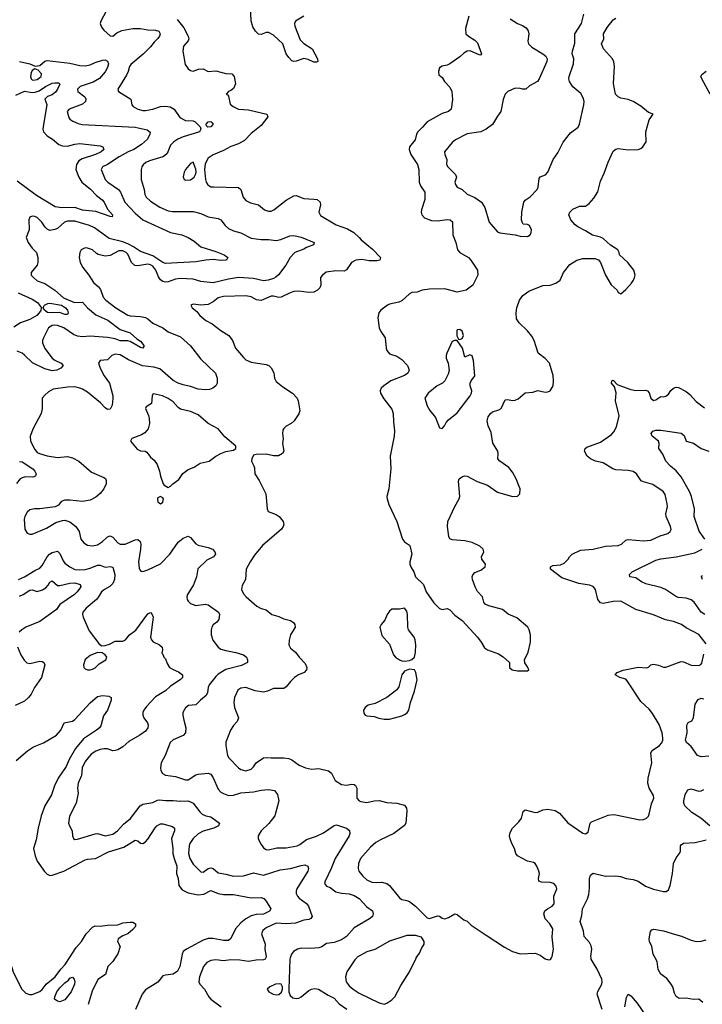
# Model space of a CAD drawing. Header units: inches. Extents: x 2001573 to 2220545, y 644482 to 846830.
# Tile 414 of 656: x 2102111 to 2107539, y 759630 to 767461. Entities that reach past the tile are written whole.
import ezdxf

# ---------------------------------------------------------------- set-up
doc = ezdxf.new("R2010")
doc.units = ezdxf.units.IN
doc.header["$MEASUREMENT"] = 0
doc.layers.add('C1705', color=7, linetype='Continuous')
doc.layers.add('C1706', color=7, linetype='Continuous')

msp = doc.modelspace()

# ---------------------------------------------------------------- linework, layer by layer
at = {"layer": 'C1705', "color": 5}
for points, elevation in [([(2102005.3, 760000), (2102009.5, 759990), (2102044.3, 759930), (2102062, 759882), (2102126.4, 759750), (2102159.9, 759719.9), (2102188.3, 759708.3), (2102210, 759707.8), (2102270, 759731.8), (2102290, 759748.8), (2102320.3, 759790), (2102393.1, 759850), (2102438, 759910), (2102472.5, 759947.5), (2102506, 760000)], 280), ([(2102869.6, 760000), (2102850, 759969.7), (2102810.2, 759929.8), (2102792, 759868), (2102732.9, 759827.1), (2102685.6, 759734.4), (2102655, 759630)], 280), ([(2103396.2, 760000), (2103384.2, 759930), (2103365.3, 759894.7), (2103330, 759870.9), (2103270, 759863.1), (2103250, 759855.6), (2103210, 759806), (2103110, 759745.3), (2103083.5, 759710), (2103032.1, 759590)], 320), ([(2104067.2, 760000), (2104063, 759990), (2104050, 759983.9), (2103990, 759981.2), (2103930, 759971.5), (2103862.1, 759982.1), (2103790, 759983.2), (2103730, 759974.9), (2103670, 759985.3), (2103630, 759979.8), (2103597.5, 759962.5), (2103572.8, 759930), (2103541.6, 759850), (2103533.8, 759810), (2103541.7, 759790), (2103579.6, 759750), (2103614, 759690), (2103630, 759670.3), (2103712.9, 759610)], 340), ([(2104262.6, 760000), (2104259.5, 759990), (2104250.2, 759750), (2104250.2, 759730), (2104261.4, 759701.4), (2104282.9, 759682.9), (2104310, 759677.1), (2104330, 759679.4), (2104349.7, 759690), (2104410, 759740.7), (2104430, 759751.1), (2104455.6, 759755.6), (2104487.3, 759750), (2104563.1, 759703.1), (2104610, 759679.6), (2104650, 759635.4), (2104710.7, 759590.7)], 360), ([(2104790.8, 760000), (2104775.6, 759984.4), (2104713.1, 759890), (2104702.4, 759850), (2104707.9, 759810), (2104730, 759778.4), (2104762.4, 759750), (2104810, 759718.6), (2104970, 759642), (2105010, 759630.8), (2105030, 759639.1), (2105070, 759665.7), (2105094, 759690), (2105141, 759779), (2105211.3, 759890), (2105262.4, 759997.6), (2105264, 760000)], 380), ([(2106278, 760000), (2106290, 759991), (2106314.6, 759985.4), (2106332.9, 759987.1), (2106339.2, 760000)], 380), ([(2106742, 759590), (2106703.2, 759710), (2106706.9, 759733.1), (2106739.7, 759790), (2106742.2, 759810), (2106738.5, 759830), (2106703.1, 759910), (2106655.4, 759990), (2106653.8, 760000)], 360), ([(2107544.1, 759644.1), (2107511.7, 759671.7), (2107470, 759667.8), (2107410, 759679.6), (2107356, 759676), (2107332, 759692), (2107318, 759718), (2107303.6, 759770), (2107291.1, 759791.1), (2107256.3, 759836.3), (2107209.8, 759869.8), (2107187, 759907), (2107179.7, 759970), (2107164, 760000)], 340), ([(2106921.6, 759610), (2106935.1, 759684.9), (2106949.4, 759710.6), (2106970, 759698.8), (2106990, 759677.3), (2107020.6, 759640.6), (2107085.5, 759545.5)], 340)]:
    msp.add_lwpolyline(points, dxfattribs=dict(at, elevation=elevation))
for points, elevation in [([(2102430, 759651.4), (2102410, 759654.8), (2102387.1, 759670), (2102389.9, 759690), (2102405.8, 759730), (2102430, 759762), (2102470, 759800.7), (2102498.6, 759821.4), (2102510, 759837.1), (2102530, 759846.8), (2102544, 759830), (2102550, 759812), (2102546, 759790), (2102518.6, 759730), (2102470, 759664.7)], 260), ([(2104173.6, 759793.6), (2104146, 759790), (2104098.8, 759770), (2104078.8, 759750), (2104090.8, 759730), (2104126.8, 759710), (2104150, 759704.9), (2104170, 759708.4), (2104192.8, 759727.2), (2104199.5, 759750), (2104199.5, 759770), (2104189.5, 759789.5)], 360)]:
    msp.add_lwpolyline(points, close=True, dxfattribs=dict(at, elevation=elevation))
at = {"layer": 'C1706', "color": 5}
for points, elevation in [([(2102797.7, 767530), (2102754.5, 767450), (2102751.1, 767430), (2102761.2, 767401.2), (2102778.8, 767378.8), (2102830, 767332.6), (2102850, 767331.3), (2102882.5, 767357.4), (2102923.5, 767376.5), (2103010, 767392.5), (2103070, 767390.1), (2103130, 767380.1), (2103190, 767379.2), (2103216.5, 767370), (2103227.3, 767350), (2103221.5, 767330), (2103210, 767312.4), (2103178.6, 767281.4), (2103150, 767244.5), (2103092, 767188), (2102994.1, 767105.9), (2102983.9, 767090), (2102973, 767050), (2102959.1, 767020.9), (2102890.3, 766910), (2102897, 766890), (2102993, 766830), (2103003.4, 766783.4), (2103014, 766770), (2103050, 766750.4), (2103090, 766740.2), (2103110, 766740.2), (2103170, 766749.4), (2103230, 766770.7), (2103270, 766772.5), (2103307, 766767), (2103338.8, 766750), (2103383, 766683), (2103430, 766660.6), (2103490, 766656.1), (2103506.4, 766650), (2103546, 766610), (2103550.6, 766590.6), (2103540.5, 766570), (2103533.7, 766566.3), (2103409.8, 766529.8), (2103366.9, 766510), (2103336.9, 766490), (2103310, 766462.6), (2103282.8, 766397.2), (2103262.7, 766377.3), (2103250, 766369.8), (2103141.6, 766338.4), (2103114.8, 766325.2), (2103093.4, 766306.6), (2103082, 766290), (2103076.9, 766270), (2103077.1, 766190), (2103100.9, 766110), (2103105.5, 766070), (2103116, 766050), (2103150, 766019), (2103223.7, 765970), (2103290, 765941.1), (2103324.7, 765935.3), (2103490, 765935.5), (2103550, 765920.2), (2103610, 765892.9), (2103690, 765879.5), (2103710, 765868.5), (2103744.7, 765824.7), (2103770, 765801.2), (2103810, 765781.5), (2103870, 765765.8), (2103950, 765722.7), (2104030, 765712.7), (2104090, 765714.4), (2104150, 765704.4), (2104187.9, 765712.1), (2104258.8, 765741.2), (2104290, 765744.8), (2104350, 765732.9), (2104451.7, 765690), (2104446.4, 765670), (2104391.4, 765648.6), (2104370, 765635.5), (2104299.5, 765610), (2104262, 765570), (2104228.2, 765510), (2104168.5, 765431.5), (2104147.7, 765412.3), (2104130, 765404.1), (2104087.7, 765390), (2104050, 765383.7), (2103970, 765403.5), (2103849.7, 765410.3), (2103770, 765398.3), (2103650, 765368.8), (2103550, 765379.9), (2103490, 765397), (2103390, 765402.8), (2103350, 765398.9), (2103290, 765376.1), (2103270, 765372.7), (2103250, 765378.5), (2103230, 765393.4), (2103215.4, 765415.4), (2103194, 765470), (2103170, 765500.6), (2103150, 765512.7), (2103130, 765516.4), (2103050, 765502.4), (2103026.3, 765506.3), (2103000.8, 765530), (2102970, 765595.9), (2102957.5, 765610), (2102930, 765623.6), (2102898.2, 765621.8), (2102830, 765586.8), (2102790, 765580.6), (2102734.1, 765594.1), (2102720.8, 765600.8), (2102689.4, 765630), (2102650, 765644.7), (2102630, 765645.6), (2102599.1, 765630), (2102588.5, 765610), (2102583.7, 765570), (2102590.4, 765530), (2102612.7, 765490), (2102659.3, 765430), (2102698.4, 765370), (2102737, 765337), (2102754.3, 765314.3), (2102775.3, 765255.3), (2102794.9, 765230), (2102875.6, 765170), (2102970, 765112.6), (2102990, 765106.1), (2103070, 765100.8), (2103110, 765093.5), (2103130, 765083.5), (2103170, 765047.7), (2103248.9, 765010), (2103290, 764977.8), (2103390, 764938.9), (2103468.4, 764868.4), (2103550, 764760.4), (2103667.7, 764650), (2103680.7, 764610), (2103680.7, 764570), (2103670.7, 764550), (2103646.8, 764530), (2103619.4, 764520.6), (2103590, 764517.6), (2103530, 764523.4), (2103470, 764544.5), (2103410, 764556.1), (2103372, 764570), (2103330, 764592.8), (2103224, 764684), (2103177.5, 764697.5), (2103088.3, 764708.3), (2102975.1, 764755.1), (2102910, 764795), (2102870, 764800.4), (2102842, 764790), (2102810, 764756.2), (2102750.4, 764749.6), (2102737.1, 764730), (2102750.3, 764690), (2102783.2, 764630), (2102825.3, 764570), (2102850.2, 764470), (2102851.5, 764448.5), (2102845.1, 764394.9), (2102830, 764364.5), (2102810, 764360.5), (2102790, 764374.3), (2102753.9, 764413.9), (2102650, 764498.7), (2102610, 764523.5), (2102588.7, 764531.3), (2102550, 764541), (2102490, 764538.3), (2102378, 764522), (2102338.6, 764501.4), (2102310, 764476.2), (2102288.9, 764450), (2102290.2, 764370), (2102280.7, 764330), (2102218, 764210), (2102194.4, 764150), (2102195.3, 764110), (2102230, 764042.4), (2102250, 764019.5), (2102267.7, 764010), (2102330, 763992.4), (2102410, 763979), (2102490, 763987.9), (2102530, 763978), (2102581.1, 763950), (2102681.8, 763861.8), (2102780.7, 763820.7), (2102791.6, 763811.6), (2102797.4, 763797.4), (2102798, 763770), (2102780.3, 763730), (2102750, 763693.6), (2102716.9, 763663.1), (2102670, 763641), (2102610, 763629.7), (2102510, 763640.7), (2102470, 763639.5), (2102441, 763630), (2102419.1, 763600.9), (2102393.3, 763586.7), (2102270, 763570.8), (2102228.5, 763571.5), (2102190, 763562.2), (2102170, 763545.6), (2102151.4, 763510), (2102147.4, 763490), (2102151.8, 763410), (2102170, 763378.4), (2102190, 763370.4), (2102210, 763370.4), (2102322.5, 763417.5), (2102398.9, 763461.1), (2102450, 763479.5), (2102470, 763480.4), (2102510, 763466.4), (2102556.3, 763430), (2102583, 763390), (2102597.1, 763330), (2102621.6, 763301.6), (2102650, 763282.6), (2102690, 763276.1), (2102730, 763285.6), (2102770, 763311.4), (2102810, 763347.9), (2102830, 763355.3), (2102850, 763344.6), (2102890, 763300.3), (2102910.2, 763290.2), (2102950, 763291.2), (2103030, 763325.8), (2103050, 763326), (2103068.7, 763310), (2103074, 763290), (2103072, 763250), (2103054.6, 763150), (2103060.3, 763100.3), (2103064.9, 763084.9), (2103074, 763074), (2103090, 763073), (2103130, 763085.8), (2103230, 763133.7), (2103305.6, 763210), (2103370, 763306.3), (2103410, 763336.9), (2103450, 763353.8), (2103470, 763342.8), (2103510, 763291.8), (2103530, 763282.3), (2103610, 763264.4), (2103643, 763250), (2103663, 763230), (2103667.3, 763210), (2103650.8, 763190), (2103597.7, 763162.3), (2103526.7, 763093.3), (2103517.1, 763030), (2103492.5, 762967.5), (2103444.6, 762890), (2103440.3, 762870), (2103443.1, 762850), (2103450, 762837.3), (2103470, 762819.1), (2103510, 762801.6), (2103588.2, 762811.8), (2103610, 762806.3), (2103690.6, 762750), (2103700.7, 762730), (2103694.8, 762690), (2103677.3, 762670), (2103650, 762649.6), (2103637.8, 762630), (2103632.6, 762610), (2103632.8, 762570), (2103647.4, 762527.4), (2103688, 762470), (2103710, 762455.8), (2103750, 762443.6), (2103829.1, 762429.1), (2103890.8, 762410), (2103913.4, 762390), (2103922, 762370), (2103922.8, 762350), (2103875.2, 762324.8), (2103750, 762294.5), (2103690, 762256.2), (2103670, 762238.8), (2103616.3, 762170), (2103609.3, 762150), (2103604.7, 762110), (2103593.2, 762086.8), (2103547.6, 762050), (2103510, 762011.5), (2103454.2, 762005.8), (2103430, 761989.3), (2103408.8, 761951.2), (2103408.4, 761930), (2103414.6, 761890), (2103432.6, 761830), (2103430.3, 761790), (2103411.6, 761768.4), (2103330, 761732.8), (2103308.4, 761711.6), (2103267.6, 761610), (2103236, 761550), (2103230.3, 761510), (2103232, 761490), (2103246.8, 761466.8), (2103270, 761451.8), (2103350, 761441.8), (2103430, 761416.1), (2103450, 761416.5), (2103510, 761454.4), (2103530, 761460.7), (2103610, 761468.7), (2103630, 761459.5), (2103650, 761430.3), (2103690, 761341.7), (2103710, 761318), (2103730, 761305.7), (2103770, 761291.4), (2103810, 761294.3), (2103870, 761311.4), (2103970, 761321), (2104030, 761334.2), (2104090, 761337.8), (2104135.5, 761330), (2104159.4, 761299.4), (2104170.3, 761250), (2104138.7, 761130), (2104092.9, 761067.1), (2104030.3, 761010), (2104006.7, 760970), (2104006.4, 760950), (2104025.3, 760910), (2104050, 760875.3), (2104070, 760860.8), (2104090, 760858.8), (2104155.3, 760875.3), (2104230, 760874.6), (2104318, 760890), (2104339, 760901), (2104390, 760941.8), (2104471.7, 760968.3), (2104526.3, 760993.7), (2104610, 761052.4), (2104630, 761058), (2104710, 761031.2), (2104732.3, 761012.3), (2104736.6, 760990), (2104730.1, 760970), (2104620.4, 760790), (2104588.3, 760711.7), (2104538.7, 760610), (2104534.9, 760590), (2104550, 760570.6), (2104578.6, 760558.6), (2104624.9, 760524.9), (2104670, 760513.7), (2104730, 760508.7), (2104770, 760495.1), (2104810, 760473), (2104870, 760406.4), (2104914.9, 760374.9), (2104920.4, 760350), (2104916.4, 760330), (2104893.4, 760310), (2104770, 760238.7), (2104710.2, 760170), (2104670, 760142), (2104610, 760121.5), (2104550, 760113.3), (2104512.6, 760087.4), (2104490, 760079.8), (2104424.9, 760075.1), (2104350, 760077.3), (2104320.4, 760070), (2104288.4, 760050), (2104271.3, 760028.7), (2104262.6, 760000)], 360), ([(2104370, 767489.7), (2104304.4, 767450), (2104296.2, 767430), (2104299.3, 767410), (2104341.5, 767301.5), (2104370.7, 767270.7), (2104436, 767230), (2104479.5, 767150), (2104482, 767130), (2104470, 767123), (2104450, 767123.5), (2104404.1, 767144.1), (2104370, 767152), (2104310, 767131.1), (2104290, 767129.8), (2104275.2, 767135.2), (2104250, 767159.5), (2104230.7, 767190.7), (2104203.5, 767270), (2104130, 767339.3), (2104090, 767360.4), (2104070, 767358.7), (2104030, 767344.8), (2104010, 767347.3), (2103984.7, 767370), (2103964, 767404), (2103950, 767453.2), (2103945, 767565)], 380), ([(2103364, 767464), (2103417, 767397), (2103450.2, 767330), (2103455.3, 767310), (2103450, 767293.2), (2103414, 767250), (2103408.1, 767210), (2103425.7, 767105.7), (2103450, 767070.7), (2103470, 767058), (2103490, 767052.7), (2103531.5, 767068.5), (2103570, 767070.2), (2103610, 767050.3), (2103670, 767054.5), (2103750, 767033.7), (2103798, 767030), (2103814.8, 767010), (2103826.8, 766950), (2103810, 766914), (2103790, 766897.2), (2103770.8, 766889.2), (2103752, 766870), (2103763.5, 766863.5), (2103770, 766852), (2103785.5, 766790), (2103808, 766770), (2103850.9, 766750.9), (2103930, 766743.6), (2104075.5, 766710), (2104083.1, 766690), (2104030, 766620.5), (2103950, 766555.1), (2103899.1, 766500.9), (2103850, 766474.8), (2103790, 766452.5), (2103730, 766420.9), (2103650, 766386.9), (2103610, 766359.7), (2103586.2, 766313.8), (2103579.6, 766270), (2103588.1, 766190), (2103593.8, 766170), (2103607.6, 766147.6), (2103630, 766133.2), (2103651, 766131), (2103850, 766127.2), (2103870.2, 766110.2), (2103888.8, 766050), (2103910, 766023.7), (2103945.5, 766005.5), (2104010, 765989), (2104058, 765950), (2104090, 765939.4), (2104110, 765939.8), (2104132.1, 765947.9), (2104230, 766026.4), (2104290, 766060.3), (2104310, 766064.2), (2104370, 766038.8), (2104450, 766035.2), (2104474.8, 766030), (2104500.4, 766010), (2104502.6, 765990), (2104490.3, 765930), (2104503.6, 765903.6), (2104627.3, 765830), (2104718, 765798), (2104768.5, 765770), (2104810.7, 765730), (2104824.9, 765710), (2104916.2, 765636.2), (2104980.4, 765570), (2104975.5, 765550), (2104950, 765542.3), (2104890, 765542.7), (2104830, 765555), (2104784, 765550), (2104748.5, 765530), (2104710, 765471.8), (2104690, 765461.6), (2104623.3, 765463.3), (2104547.9, 765452.1), (2104519.1, 765430), (2104503.8, 765410), (2104504.9, 765350), (2104498.4, 765330), (2104479.1, 765310), (2104450, 765294.3), (2104410, 765292.8), (2104330, 765301.4), (2104290, 765298.3), (2104261.3, 765290), (2104190, 765254.2), (2104170, 765251.6), (2104130, 765262), (2104110, 765262.5), (2104030, 765228.9), (2103993.9, 765233.9), (2103950, 765256.1), (2103910, 765266.4), (2103730, 765260.3), (2103690, 765249.7), (2103650, 765218.3), (2103610, 765197.4), (2103551.6, 765191.6), (2103490, 765199.3), (2103471.3, 765190), (2103481, 765170), (2103519.9, 765139.9), (2103544, 765110), (2103590.7, 765070), (2103641.6, 765041.6), (2103710, 764990.4), (2103774.4, 764950), (2103802, 764910), (2103827, 764850), (2103890, 764773.7), (2103910, 764756), (2103950, 764736.5), (2104070, 764719.7), (2104090.8, 764710.8), (2104110, 764692.9), (2104131.6, 764651.6), (2104137.6, 764610), (2104150, 764584.2), (2104202.3, 764542.3), (2104279.3, 764490), (2104317.3, 764450), (2104324.9, 764430), (2104339.3, 764350), (2104330, 764326), (2104292.7, 764270), (2104270, 764249.6), (2104230, 764229.4), (2104210.6, 764210), (2104204.2, 764195.8), (2104201.3, 764170), (2104205.5, 764130), (2104201.3, 764090), (2104210.7, 764030), (2104201, 764010), (2104167.7, 763992.3), (2104130, 763993.6), (2104070, 764004.7), (2103990, 764004), (2103970, 763999), (2103956, 763970), (2103954.8, 763950), (2103973.7, 763913.7), (2103977.2, 763897.2), (2103979.6, 763850), (2104015.1, 763795.1), (2104067.3, 763690), (2104079.7, 763570), (2104087, 763550), (2104150, 763525.3), (2104174, 763510), (2104206.7, 763470), (2104210.4, 763450), (2104206.7, 763430), (2104192, 763410), (2104041.5, 763278.5), (2103978.4, 763201.6), (2103943.6, 763150), (2103912.2, 763090), (2103907.2, 763010), (2103878.5, 762961.5), (2103874.6, 762930), (2103890, 762895.5), (2103910.2, 762870.2), (2103997.3, 762797.3), (2104030, 762778.9), (2104070, 762768.4), (2104114.8, 762730), (2104170, 762715.3), (2104210, 762696.5), (2104263.2, 762683.2), (2104286.9, 762666.9), (2104297.4, 762650), (2104300.9, 762630), (2104263.1, 762570), (2104253.4, 762526.6), (2104251.8, 762490), (2104264, 762464), (2104304.4, 762430), (2104333, 762390), (2104381.4, 762341.4), (2104394.3, 762310), (2104390.3, 762290), (2104371.4, 762268.6), (2104326.4, 762250), (2104296.5, 762230), (2104262.9, 762197.1), (2104230, 762155.6), (2104210, 762142), (2104130, 762143), (2104080.2, 762119.8), (2104050, 762114.2), (2103983.1, 762123.1), (2103910, 762149.5), (2103870, 762144.5), (2103845.5, 762130), (2103818.4, 762070), (2103812.7, 762030), (2103818.7, 761990), (2103850.3, 761909.7), (2103839.9, 761880.1), (2103810, 761846.6), (2103786.4, 761810), (2103750, 761715.3), (2103748.7, 761690), (2103762.8, 761610), (2103774.4, 761590), (2103850, 761512.2), (2103870, 761497.6), (2103910, 761487), (2103950, 761499.5), (2103970, 761519.3), (2103990, 761550.4), (2104050, 761590.4), (2104070, 761594.6), (2104110, 761590.2), (2104209.8, 761590.2), (2104250, 761585), (2104275.5, 761575.5), (2104332.5, 761532.5), (2104382.8, 761510), (2104430, 761501.8), (2104490, 761506.3), (2104567.1, 761487.1), (2104590.4, 761470), (2104618.4, 761410), (2104670, 761378), (2104710, 761373.4), (2104750, 761380.4), (2104770, 761379.3), (2104782, 761370), (2104790.3, 761350.3), (2104792.8, 761270), (2104808.8, 761250), (2104823.4, 761243.4), (2104870, 761235), (2104930, 761248.6), (2104970.2, 761250.2), (2105030, 761236), (2105110.4, 761230.4), (2105170, 761213), (2105187.7, 761190), (2105188.2, 761170), (2105182, 761070), (2105170, 761053.2), (2105084.9, 760990), (2104980.2, 760939.8), (2104943.6, 760916.4), (2104900.9, 760879.1), (2104821.5, 760790), (2104805.7, 760750), (2104802, 760710), (2104808.5, 760690), (2104838, 760650), (2104870, 760620.3), (2104910, 760600.8), (2104950, 760598), (2104990, 760601.5), (2105030, 760591.3), (2105050, 760575.3), (2105130, 760476.9), (2105150, 760463.8), (2105190, 760456.3), (2105210, 760447.5), (2105258.6, 760410), (2105350, 760319.1), (2105370, 760314), (2105434, 760334), (2105450, 760331), (2105470, 760316), (2105490, 760310.7), (2105519.6, 760320.4), (2105570, 760350.7), (2105590, 760344.7), (2105642, 760302), (2105670, 760290.8), (2105701.1, 760261.1), (2105819.9, 760179.9), (2105965.2, 760085.2), (2106030, 760051), (2106090, 760030.6), (2106210, 760036), (2106250, 760021), (2106278, 760000)], 380), ([(2105683.1, 767490), (2105655.3, 767390), (2105659.5, 767350), (2105678.4, 767330), (2105730, 767298.3), (2105750, 767278.4), (2105784, 767190), (2105778.4, 767181.6), (2105770, 767179.5), (2105692.6, 767212.6), (2105670, 767210.7), (2105643.6, 767196.4), (2105610, 767165.7), (2105530, 767109.5), (2105510, 767098.4), (2105469.1, 767090.9), (2105450, 767078), (2105441.3, 767050), (2105443.4, 767023.4), (2105470, 767000.7), (2105488.5, 766970), (2105530, 766923.8), (2105546.3, 766890), (2105552.9, 766827.1), (2105541.6, 766750), (2105519.3, 766730), (2105470, 766714), (2105350, 766648.7), (2105314.5, 766605.5), (2105276.5, 766570), (2105266.5, 766550), (2105255.3, 766504.7), (2105210.4, 766450), (2105209, 766430), (2105222, 766390), (2105274.7, 766310), (2105285.6, 766270), (2105286.4, 766170), (2105298.7, 766138.7), (2105332.4, 766090), (2105332.6, 766030), (2105305.4, 765950), (2105303.2, 765930), (2105308.8, 765908.8), (2105330, 765884.9), (2105384.5, 765864.5), (2105430, 765862.8), (2105512.8, 765872.8), (2105534, 765870), (2105553.3, 765853.3), (2105555.6, 765750), (2105577.8, 765690), (2105592.8, 765630), (2105610.3, 765610), (2105678.7, 765570), (2105698, 765550), (2105750, 765470.5), (2105753.4, 765430), (2105713, 765350), (2105661, 765310), (2105590, 765293.3), (2105490, 765320.3), (2105370, 765319.4), (2105311, 765310), (2105270, 765295.3), (2105229.4, 765290.6), (2105210, 765282), (2105150, 765225.7), (2105125.1, 765214.9), (2105050, 765199.1), (2105034.9, 765190), (2104983.1, 765150), (2104967.4, 765130), (2104959.5, 765090), (2104968.8, 765010), (2104981.2, 764981.2), (2105018, 764930), (2105023.8, 764850), (2105030.4, 764830), (2105050, 764804.9), (2105110, 764784.9), (2105150, 764757.8), (2105193.7, 764710), (2105203.7, 764690), (2105206.7, 764670), (2105198, 764650), (2105170, 764632.6), (2105062, 764590), (2105006, 764550), (2104985.5, 764530), (2104976.3, 764510), (2104979.1, 764490), (2105005.3, 764445.3), (2105070, 764364.9), (2105079.3, 764330), (2105081.8, 764261.8), (2105091.6, 764191.6), (2105088.5, 764150), (2105057.1, 763990), (2105063, 763890), (2105045.5, 763730), (2105030.5, 763670), (2105032.4, 763650), (2105046.4, 763606.4), (2105108.7, 763470), (2105155.3, 763330), (2105169.3, 763309.3), (2105210, 763281.1), (2105216.9, 763270), (2105228, 763210), (2105212.1, 763150), (2105214, 763130), (2105224, 763104), (2105244.9, 763070), (2105258, 763030), (2105320.7, 762970), (2105342.4, 762910), (2105403.4, 762823.4), (2105450, 762779.1), (2105470, 762770.7), (2105510, 762778.8), (2105530, 762767.3), (2105570, 762725.5), (2105630, 762684), (2105750.7, 762550), (2105781, 762510), (2105806.2, 762466.2), (2105830.4, 762450.4), (2105917.3, 762417.3), (2105954.1, 762394.1), (2106006, 762350), (2106006, 762310), (2106026, 762290), (2106070, 762282.4), (2106150, 762282.8), (2106159, 762290), (2106150, 762315.3), (2106127, 762347), (2106123.7, 762370), (2106154.7, 762430), (2106173.3, 762510), (2106173.6, 762570), (2106162.9, 762610), (2106152, 762630), (2106064.7, 762704.7), (2105993.8, 762733.8), (2105950, 762770.8), (2105840.7, 762800.7), (2105813.3, 762813.3), (2105800.5, 762830), (2105789.6, 762870), (2105750, 762913.3), (2105731.8, 762950), (2105710.7, 763010), (2105707.9, 763030), (2105712.8, 763047.2), (2105730, 763065.8), (2105776.8, 763083.2), (2105811.8, 763110), (2105814.5, 763130), (2105786.6, 763170), (2105783.7, 763190), (2105800.7, 763230), (2105795.6, 763250), (2105770, 763273.3), (2105710, 763304.5), (2105650, 763317.5), (2105550, 763323.2), (2105531.6, 763331.6), (2105522.2, 763350), (2105513.7, 763430), (2105515, 763470), (2105570.6, 763589.4), (2105606.4, 763650), (2105611.7, 763670), (2105601, 763790), (2105605.4, 763810), (2105631.2, 763828.8), (2105650, 763833.4), (2105670, 763831.6), (2105748.7, 763788.7), (2105830, 763758), (2105910, 763704.2), (2106030, 763668.2), (2106069.1, 763670.9), (2106088.7, 763690), (2106089.2, 763730), (2106082.7, 763750), (2106058.3, 763810), (2106030, 763862), (2105999.4, 763899.4), (2105929.6, 763950), (2105912.8, 763970), (2105916.3, 764010), (2105913, 764030), (2105874.2, 764094.2), (2105858.6, 764178.6), (2105835.9, 764230), (2105828.2, 764270), (2105836.9, 764303.1), (2105853.7, 764330), (2105870, 764343.6), (2105921.7, 764358.3), (2105939.3, 764370), (2105970, 764437.1), (2105990, 764440.3), (2106030, 764432.1), (2106050, 764434.4), (2106074.5, 764445.5), (2106130, 764492.7), (2106190, 764499.5), (2106230, 764512), (2106290, 764499.5), (2106310, 764500.3), (2106330, 764510.4), (2106351.5, 764548.5), (2106355.8, 764590), (2106351.7, 764631.7), (2106323.1, 764730), (2106290, 764766.9), (2106234.5, 764810), (2106202, 764910), (2106184.3, 764944.3), (2106150, 764986.6), (2106081.6, 765050), (2106062, 765082), (2106057.4, 765130), (2106062.6, 765170), (2106084.7, 765230), (2106111.4, 765268.6), (2106158, 765302), (2106270, 765346), (2106330, 765350.3), (2106375.3, 765364.7), (2106409.8, 765390.2), (2106433.7, 765450), (2106485.5, 765514.5), (2106540.9, 765550), (2106590, 765563.2), (2106683, 765563), (2106712, 765552), (2106728.9, 765530), (2106770.3, 765430), (2106813.4, 765353.4), (2106861, 765310), (2106870, 765292), (2106890, 765282), (2106930, 765314.8), (2106974.5, 765365.5), (2106992, 765390), (2106999.3, 765410), (2107003.7, 765430), (2106994, 765470), (2106946.3, 765530), (2106879.3, 765590), (2106877.2, 765610), (2106866, 765630), (2106810, 765668.2), (2106750, 765720.8), (2106730, 765731.7), (2106666.8, 765746.8), (2106610, 765782.7), (2106550, 765813.5), (2106528.3, 765830), (2106492.8, 765870), (2106476.3, 765910), (2106484.2, 765930), (2106510, 765953.7), (2106561.5, 765978.5), (2106610, 765979.5), (2106639.4, 766000.6), (2106677.4, 766042.6), (2106708.1, 766091.9), (2106730, 766176.5), (2106759.1, 766240.9), (2106790, 766328.9), (2106830, 766416), (2106850, 766432.5), (2106870, 766436.4), (2106950, 766426.8), (2107029.8, 766430.2), (2107050, 766437.6), (2107065.1, 766450), (2107091.6, 766490), (2107089.6, 766570), (2107116.3, 766663.7), (2107149, 766710), (2107110, 766724.5), (2107050, 766774.6), (2106988, 766810), (2106950, 766827), (2106890, 766838), (2106868.8, 766848.8), (2106849.8, 766869.8), (2106832.7, 766952.7), (2106839.7, 767090), (2106834.6, 767125.4), (2106824.1, 767150), (2106753.6, 767230), (2106736.9, 767270), (2106755.1, 767310), (2106752.7, 767350), (2106781.4, 767398.5), (2106830, 767459.1), (2106850, 767473.4)], 420), ([(2106010, 767468.4), (2106070, 767430.3), (2106110, 767415.6), (2106137.2, 767397.2), (2106153.5, 767373.5), (2106159.7, 767350), (2106151.7, 767290), (2106156.4, 767270), (2106183.7, 767243.7), (2106270.7, 767190), (2106295.5, 767170), (2106304.9, 767150), (2106303, 767130), (2106242.8, 766990), (2106227.2, 766970), (2106165.9, 766934.1), (2106134.8, 766910), (2106110, 766908), (2106090, 766914.7), (2106050, 766915.6), (2105991, 766890), (2105970.6, 766869.4), (2105954.6, 766825.4), (2105937.1, 766730), (2105910, 766695.1), (2105870, 766627), (2105820.7, 766590), (2105778.8, 766570), (2105670, 766553.3), (2105575, 766505), (2105550, 766484.7), (2105489.1, 766410), (2105490.3, 766390), (2105508.5, 766350), (2105504.9, 766310), (2105514, 766290), (2105575.8, 766230), (2105583.8, 766210), (2105570.4, 766170), (2105576.4, 766150), (2105590, 766130.6), (2105630, 766110.6), (2105670, 766074), (2105730, 766048.5), (2105781.6, 766010), (2105808.8, 765968.8), (2105844, 765850), (2105910, 765774.8), (2105930, 765767.3), (2106050, 765750.7), (2106090, 765739.1), (2106150, 765738), (2106170, 765751.3), (2106178, 765770), (2106179.3, 765790), (2106164.7, 765824.7), (2106150, 765833.2), (2106115.3, 765835.3), (2106105.2, 765850), (2106100.9, 765870), (2106103.5, 765930), (2106119.7, 766010), (2106130, 766026), (2106168.6, 766051.4), (2106224.7, 766110), (2106234.7, 766130), (2106241.8, 766198.2), (2106250, 766210.3), (2106291.9, 766228.1), (2106310, 766248), (2106351.5, 766350), (2106390, 766401.6), (2106432.7, 766487.3), (2106490, 766561.6), (2106552.9, 766607.1), (2106560.9, 766630), (2106596.8, 766783.2), (2106598.8, 766810), (2106594.7, 766834.7), (2106573.5, 766873.5), (2106508, 766928), (2106481.7, 766970), (2106478.5, 766990), (2106481, 767010), (2106514.3, 767110), (2106516, 767150), (2106505.2, 767190), (2106506.6, 767210), (2106525.2, 767274.8), (2106524, 767350), (2106579.3, 767430), (2106595.9, 767504.1)], 440), ([(2102110, 767128.4), (2102191.3, 767110), (2102233, 767093), (2102270, 767098), (2102310, 767130.3), (2102330, 767136.4), (2102510, 767116.2), (2102590, 767097.2), (2102630, 767093.6), (2102670, 767102.3), (2102710, 767121.6), (2102770, 767139.1), (2102790, 767140.8), (2102810, 767131.7), (2102817.6, 767110), (2102810, 767082.4), (2102790, 767046.9), (2102745.2, 766994.8), (2102694.3, 766965.7), (2102592, 766930), (2102570.3, 766910), (2102572.9, 766890), (2102627.5, 766847.5), (2102637.4, 766830), (2102632.9, 766810), (2102610.1, 766789.9), (2102504, 766750), (2102489, 766730), (2102502.4, 766682.4), (2102510.4, 766670), (2102533.2, 766653.2), (2102575.1, 766635.1), (2102607.5, 766627.5), (2103030, 766607.1), (2103125.5, 766585.5), (2103147.5, 766567.5), (2103146, 766550), (2103126, 766510), (2103079, 766470), (2103017.4, 766430), (2102972, 766410), (2102902.2, 766370), (2102810, 766309.8), (2102768.2, 766290), (2102759.5, 766270), (2102790.3, 766190), (2102810.4, 766170), (2102896, 766110), (2102912.3, 766090), (2102946.4, 766010), (2103030, 765922.2), (2103089.2, 765869.2), (2103310, 765769), (2103401, 765750), (2103450, 765730.3), (2103499.1, 765699.1), (2103550, 765654.4), (2103670, 765618.9), (2103736.3, 765590), (2103764.4, 765570), (2103756.3, 765550), (2103750, 765547.9), (2103710, 765547), (2103650, 765554.8), (2103590, 765549.7), (2103510, 765534.8), (2103270, 765522.8), (2103250, 765531.5), (2103170, 765584.4), (2103070, 765617.5), (2103015.9, 765655.9), (2102976.6, 765676.6), (2102930, 765694.8), (2102822.1, 765722.1), (2102704.7, 765804.7), (2102665, 765824.9), (2102550, 765857.8), (2102490, 765859.3), (2102467, 765850), (2102410, 765800.8), (2102390, 765791.6), (2102350, 765785.8), (2102330, 765795.1), (2102312.8, 765810), (2102286.3, 765850), (2102250, 765887.6), (2102230, 765896.9), (2102210, 765899.6), (2102190.8, 765890), (2102183.1, 765870), (2102185.7, 765790), (2102162.6, 765730), (2102178, 765690), (2102210, 765644.9), (2102243.1, 765610), (2102255.5, 765570), (2102254.7, 765530), (2102248.9, 765510), (2102200.5, 765450), (2102203, 765430), (2102219.5, 765410), (2102250, 765383.6), (2102310, 765362.8), (2102389.2, 765309.2), (2102458.6, 765250), (2102547.3, 765212.7), (2102610, 765215.9), (2102649, 765169), (2102714.8, 765114.8), (2102811.1, 765071.1), (2102910, 764998.1), (2102990.1, 764970.1), (2103042.6, 764922.6), (2103070, 764904), (2103097.7, 764870), (2103097.8, 764862.2), (2103090.8, 764850), (2103070, 764853.8), (2102990, 764902.3), (2102970, 764906.5), (2102910, 764906.4), (2102870, 764922.8), (2102810, 764933.9), (2102670, 764944.2), (2102610, 764939.5), (2102570, 764943.4), (2102538.4, 764958.4), (2102460.4, 765010), (2102411.3, 765030), (2102390, 765033.1), (2102368.9, 765030), (2102339.8, 765010), (2102298.6, 764930), (2102291.3, 764910), (2102291.3, 764890), (2102310, 764845.7), (2102368.2, 764770), (2102390, 764753.8), (2102439.3, 764730), (2102456.3, 764710), (2102436.4, 764690), (2102407.1, 764672.9), (2102370, 764668), (2102310, 764683.6), (2102213.5, 764733.5), (2102150, 764794.5), (2102130, 764809), (2102090, 764825)], 340), ([(2107600.3, 766870), (2107535.1, 766990), (2107527, 767010), (2107533.8, 767026.2), (2107570, 767053)], 380), ([(2102078.5, 766861.5), (2102150, 766892), (2102210, 766883.2), (2102233.8, 766886.2), (2102264.2, 766895.8), (2102315.7, 766930), (2102370, 766955.3), (2102390, 766960.1), (2102419.1, 766959.1), (2102428.7, 766948.7), (2102412.4, 766907.6), (2102395.8, 766884.2), (2102370, 766864.1), (2102330.7, 766850), (2102310.6, 766830), (2102326.9, 766786.9), (2102295.9, 766610), (2102294.2, 766590), (2102299.7, 766570), (2102330, 766536.5), (2102371.8, 766510), (2102421.3, 766470), (2102450, 766458.5), (2102490, 766455.1), (2102550, 766472.3), (2102590, 766477), (2102750, 766457.6), (2102772.7, 766450), (2102778.4, 766430), (2102758, 766410), (2102714.4, 766390), (2102606.2, 766353.9), (2102581.6, 766338.4), (2102562.3, 766310), (2102556.8, 766270), (2102579.5, 766210), (2102604.6, 766170), (2102673.6, 766113.6), (2102722.5, 766062.5), (2102767.5, 766027.5), (2102782.7, 766010), (2102810, 765955.2), (2102848.4, 765910), (2102845.4, 765894.6), (2102830, 765895.8), (2102715, 765935), (2102610, 765946.8), (2102550, 765968.8), (2102446.2, 765966.2), (2102392.6, 765972.6), (2102243, 766063), (2102090, 766178.2)], 320), ([(2102098, 765290), (2102210, 765238.9), (2102252.4, 765212.4), (2102284, 765170), (2102276.7, 765143.3), (2102246.4, 765110), (2102190, 765076.9), (2102117.6, 765050), (2102064.6, 765015.4)], 320), ([(2107570, 762496.2), (2107510, 762571.6), (2107410, 762625.1), (2107372.4, 762652.4), (2107310, 762675.4), (2107247.3, 762687.3), (2107150, 762727.2), (2107011, 762771), (2106890, 762836.5), (2106830, 762834.6), (2106750, 762818.5), (2106730, 762823), (2106706.9, 762850), (2106689, 762929), (2106670, 762953.5), (2106642.7, 762962.7), (2106558, 762978), (2106421.4, 763021.4), (2106332, 763090), (2106332.7, 763110), (2106350, 763119.5), (2106410, 763125.8), (2106440.7, 763139.3), (2106471.8, 763170), (2106481.6, 763190), (2106505.1, 763210), (2106570, 763241.3), (2106670, 763249.2), (2106770, 763275.3), (2106870, 763279.7), (2106896.2, 763290), (2106930, 763321.6), (2106950, 763328.4), (2107070, 763317.3), (2107130, 763321.8), (2107204.7, 763355.3), (2107265.9, 763374.1), (2107283.6, 763390), (2107290, 763406), (2107286.6, 763430), (2107250.9, 763510), (2107248.9, 763530), (2107262, 763590), (2107259.8, 763610), (2107244.7, 763684.7), (2107228.4, 763708.4), (2107144.3, 763764.3), (2107070, 763785.1), (2107053.6, 763793.6), (2107014.5, 763850), (2106990, 763867), (2106950, 763875.9), (2106850, 763881.9), (2106826.9, 763890), (2106750, 763936.8), (2106690, 763951.2), (2106650, 763968.2), (2106624.2, 763990), (2106600.7, 764030), (2106606.6, 764050), (2106619.7, 764060.3), (2106730, 764102), (2106816.8, 764163.2), (2106835.8, 764184.2), (2106856.3, 764223.7), (2106876.8, 764310), (2106849, 764430), (2106854.1, 764494.1), (2106840.1, 764540.1), (2106818, 764570), (2106819.3, 764590), (2106830, 764593.2), (2106834.9, 764590), (2106861.1, 764561.1), (2106873.8, 764553.8), (2106970, 764521.2), (2107010, 764513.4), (2107090, 764515.3), (2107102.8, 764510), (2107114.9, 764494.9), (2107130, 764451), (2107150, 764433.4), (2107170, 764438), (2107210, 764464), (2107230, 764460.7), (2107250, 764468), (2107270, 764483), (2107288.7, 764511.3), (2107308.8, 764531.2), (2107330, 764539.5), (2107350, 764536), (2107410, 764504.4), (2107439.4, 764479.4), (2107490, 764424.9), (2107555.1, 764375.1)], 380), ([(2107558.2, 763330), (2107513.6, 763393.6), (2107474.7, 763510), (2107476.1, 763570), (2107453.6, 763670), (2107436.8, 763710), (2107370, 763825.3), (2107330, 763872.2), (2107286.6, 763910), (2107249.7, 763950), (2107226.2, 764006.2), (2107192.7, 764050), (2107194.5, 764090), (2107189.3, 764110), (2107140.9, 764150), (2107132.3, 764170), (2107146, 764190), (2107170, 764197.4), (2107210, 764196.5), (2107370, 764174), (2107394.3, 764154.3), (2107410.4, 764110.4), (2107470, 764093.6), (2107530, 764050.3), (2107590, 764028.9)], 360), ([(2102110, 763947.6), (2102130, 763945.5), (2102214.6, 763890), (2102231.1, 763870), (2102240.9, 763850), (2102239.4, 763840.6), (2102235.5, 763830), (2102216, 763824), (2102155.6, 763824.4), (2102130, 763818.9), (2102113.4, 763810), (2102086.4, 763773.6)], 340), ([(2102100.9, 763010), (2102149.7, 763030), (2102230, 763079.7), (2102270, 763098), (2102290, 763119.3), (2102329.1, 763190), (2102348.4, 763210), (2102370, 763224.1), (2102410, 763233.1), (2102430, 763215.3), (2102456.6, 763156.6), (2102470, 763139), (2102510.3, 763110), (2102550, 763089.5), (2102590, 763085.1), (2102630.4, 763089.6), (2102670, 763099.4), (2102730, 763123.8), (2102750, 763123.6), (2102790, 763108.4), (2102830, 763113.7), (2102850, 763106), (2102866.5, 763050), (2102864.2, 763010), (2102850, 762977.6), (2102826, 762954), (2102784.4, 762930), (2102760.4, 762910), (2102738, 762870), (2102720.9, 762850), (2102638.6, 762781.4), (2102612.8, 762750), (2102610.5, 762730), (2102615.7, 762710), (2102661.9, 762601.9), (2102738.9, 762498.9), (2102762.2, 762482.2), (2102790, 762482.8), (2102825.8, 762494.2), (2102870, 762519.5), (2102930, 762518.2), (2102952, 762528), (2102983.9, 762570), (2103033.3, 762606.7), (2103130, 762735.8), (2103150, 762746), (2103164.4, 762730), (2103171.4, 762708.6), (2103152.8, 762570), (2103151.5, 762550), (2103158.3, 762530), (2103172.8, 762512.8), (2103222.8, 762490), (2103244, 762470), (2103246.8, 762450), (2103242, 762422), (2103250, 762414), (2103258, 762390), (2103270, 762378), (2103282, 762342), (2103303, 762310), (2103330, 762292.4), (2103373.5, 762273.5), (2103404, 762250), (2103404.9, 762230), (2103385.5, 762210), (2103310, 762161.6), (2103270, 762122.9), (2103190, 762075.1), (2103120, 762000), (2103098.3, 761970), (2103090.3, 761950), (2103090.3, 761930), (2103097.6, 761910), (2103126.7, 761870), (2103133.1, 761850), (2103130, 761829.3), (2103110, 761801.6), (2103064.9, 761770), (2102978.6, 761721.4), (2102930, 761678), (2102890, 761655), (2102870, 761647.9), (2102850, 761647.4), (2102810, 761661), (2102783.1, 761663.1), (2102750, 761658.2), (2102716, 761644), (2102679.6, 761620.4), (2102630, 761562.6), (2102607.2, 761510), (2102602, 761450), (2102575.3, 761390), (2102570.5, 761350), (2102575.3, 761310), (2102559.7, 761230), (2102506.5, 761126.5), (2102499.5, 761070), (2102505.3, 761050), (2102527.2, 761010), (2102530.4, 760970), (2102538, 760950), (2102550, 760942), (2102570, 760942.8), (2102710, 760987.3), (2102730, 760988), (2102790, 760969.2), (2102850, 760984.7), (2102887.1, 761010), (2102936.4, 761063.6), (2102991, 761109), (2103068.6, 761210), (2103090, 761222.8), (2103170, 761234.6), (2103206.2, 761253.8), (2103223.4, 761256.6), (2103270, 761250.9), (2103330, 761252.4), (2103390, 761245), (2103448.1, 761248.1), (2103470, 761241.7), (2103489.2, 761229.2), (2103541.7, 761161.7), (2103562.5, 761142.5), (2103590, 761128.9), (2103630, 761120.3), (2103699.1, 761070), (2103690.4, 761050), (2103654.9, 761030), (2103570, 761006.5), (2103530, 760985.6), (2103490.1, 760950), (2103463.9, 760910), (2103457.9, 760890), (2103453, 760830), (2103462.7, 760790), (2103490, 760745.4), (2103550, 760684.4), (2103570, 760680.4), (2103609.9, 760710.1), (2103630, 760715.9), (2103650, 760709.2), (2103690, 760675.5), (2103750, 760665.4), (2103810, 760648.6), (2103890, 760653.1), (2103970, 760674.9), (2104050, 760657.5), (2104181.1, 760698.9), (2104262.7, 760710), (2104350, 760735.1), (2104378.6, 760738.6), (2104401.3, 760730), (2104406.9, 760710), (2104401.1, 760690), (2104313.5, 760550), (2104308.2, 760530), (2104309.2, 760510.8), (2104318.8, 760490), (2104333.4, 760473.4), (2104391.2, 760431.2), (2104408, 760410), (2104436, 760330), (2104426.4, 760313.6), (2104410, 760306), (2104370, 760300.5), (2104304.1, 760275.9), (2104230, 760271.4), (2104150, 760275.5), (2104070, 760239.2), (2104043.1, 760216.9), (2104034, 760190), (2104062.4, 760110), (2104061.1, 760070), (2104071.4, 760010), (2104067.2, 760000)], 340), ([(2107558, 762730), (2107530, 762747.9), (2107473.7, 762830), (2107450, 762847.6), (2107410, 762859.9), (2107350, 762864.6), (2107332.3, 762870), (2107245.1, 762930), (2107210, 762945), (2107090, 762974.8), (2107055.8, 762990), (2107010, 763021.4), (2106962, 763030), (2106960.7, 763050), (2106980.5, 763070), (2107170, 763162.2), (2107210, 763174.6), (2107330.2, 763190.2), (2107480, 763220), (2107538.9, 763250)], 360), ([(2102110, 762877.2), (2102139, 762890), (2102190, 762924.7), (2102210, 762928.1), (2102250, 762914.5), (2102293.1, 762926.9), (2102317.6, 762942.4), (2102336.7, 762963.3), (2102350, 762986.7), (2102370, 762998.6), (2102410, 762962.3), (2102430, 762960.1), (2102510, 762980.1), (2102550, 762982), (2102592.7, 762970), (2102596.5, 762950), (2102566.7, 762910), (2102545.5, 762890), (2102430.3, 762810), (2102404, 762770), (2102270, 762674.5), (2102159, 762630), (2102128.7, 762610), (2102107.5, 762590)], 320), ([(2107539.3, 763010), (2107533.2, 763030), (2107539.3, 763040.7)], 340), ([(2102093.8, 762473.8), (2102118.3, 762410), (2102146.7, 762366.7), (2102167.5, 762347.5), (2102190, 762341.2), (2102270, 762359.5), (2102290, 762357.1), (2102303.1, 762350), (2102310.2, 762330), (2102284.7, 762230), (2102229.1, 762150.9), (2102202.1, 762097.9), (2102181.5, 762070), (2102150, 762040.9), (2102073.4, 762006.6)], 320), ([(2106339.2, 760000), (2106344, 760010), (2106355.3, 760070), (2106345.6, 760165.6), (2106349.6, 760230), (2106327.6, 760270), (2106289.7, 760310), (2106278.5, 760350), (2106287, 760373), (2106306.6, 760390), (2106345.7, 760410), (2106360.3, 760430), (2106359.3, 760490), (2106381, 760550), (2106376.8, 760570), (2106358.2, 760590), (2106330, 760600.5), (2106260.8, 760600.8), (2106238.4, 760610), (2106235.8, 760630), (2106243, 760670), (2106239.7, 760690), (2106222, 760730), (2106209.1, 760749.1), (2106197.1, 760757.1), (2106150, 760768.8), (2106070, 760810.5), (2106055.8, 760830), (2106044.5, 760870), (2106022.9, 760910), (2106010, 760947.4), (2106006, 760970), (2106010, 760996.6), (2106030, 761031.1), (2106079.3, 761080.7), (2106101.5, 761110), (2106115.3, 761164.7), (2106130, 761178), (2106210, 761157.1), (2106230, 761158), (2106270, 761176.3), (2106310, 761181.6), (2106370, 761172.4), (2106402, 761150), (2106470, 761074.6), (2106590, 760990.7), (2106610, 760986), (2106630, 760998.8), (2106647.3, 761070), (2106657, 761083), (2106790, 761133.4), (2106830, 761140.4), (2106850, 761138.4), (2107043.2, 761096.8), (2107070, 761099.1), (2107096, 761110), (2107110, 761126.8), (2107116.4, 761143.6), (2107135.1, 761224.9), (2107152.4, 761270), (2107149.6, 761290), (2107116, 761350), (2107105.8, 761390), (2107108.8, 761430), (2107138.5, 761550), (2107129.8, 761630), (2107140.9, 761650), (2107197.7, 761690), (2107216.3, 761710), (2107224.1, 761730), (2107225.5, 761750), (2107219.6, 761790), (2107195.5, 761855.5), (2107142.7, 761942.7), (2107116.5, 761976.5), (2107050, 762038.2), (2106942.1, 762202.1), (2106930, 762215.5), (2106883.7, 762230), (2106847, 762250), (2106860.9, 762270), (2106910, 762288.9), (2107030, 762311.3), (2107094.3, 762305.7), (2107110, 762311.8), (2107130.7, 762329.3), (2107150, 762335.4), (2107190, 762327.3), (2107230, 762311.8), (2107250, 762312), (2107370, 762356.4), (2107390, 762354), (2107450, 762328.8), (2107510, 762324.4), (2107527.8, 762332.2), (2107536.2, 762343.8), (2107550, 762414)], 380), ([(2102083.1, 761570), (2102172.5, 761647.5), (2102221.1, 761678.9), (2102298.9, 761710), (2102402.2, 761770), (2102437.9, 761810), (2102463.5, 761870), (2102530, 761882.3), (2102550, 761895), (2102670, 762027.8), (2102730, 762077.4), (2102770, 762085.3), (2102819.9, 762079.9), (2102838.8, 762070), (2102837.3, 762050), (2102807.7, 761970), (2102776.5, 761923.5), (2102755.3, 761844.7), (2102746.3, 761830), (2102722.3, 761810), (2102617.4, 761742.6), (2102555.2, 761664.8), (2102503, 761577), (2102479, 761521), (2102416, 761430), (2102386.9, 761366.9), (2102362.8, 761297.2), (2102311.3, 761210), (2102282.4, 761130), (2102256.9, 761030), (2102240.4, 760939.6), (2102219.5, 760870), (2102233.8, 760810), (2102250.2, 760770), (2102306.8, 760686.8), (2102330, 760664.6), (2102350, 760654.3), (2102370, 760656.9), (2102461.7, 760690), (2102630, 760778.9), (2102650, 760785), (2102713.6, 760790), (2102816.9, 760843.1), (2102939.4, 760880.6), (2103030, 760936.4), (2103050, 760930.7), (2103070, 760912.7), (2103090, 760909.2), (2103110, 760922.8), (2103130, 760944.4), (2103186.6, 761033.4), (2103202, 761050), (2103230, 761064.9), (2103250, 761065.7), (2103325.2, 761045.2), (2103342.8, 761030), (2103342, 761010), (2103316.9, 760950), (2103327.8, 760870), (2103328.6, 760830), (2103337.9, 760790), (2103360.1, 760730), (2103358.4, 760670), (2103371.4, 760630), (2103375.3, 760575.3), (2103401.6, 760541.6), (2103450, 760518), (2103530, 760502.2), (2103574, 760506), (2103630, 760535.2), (2103690, 760512.6), (2103730, 760504.8), (2103810, 760502.5), (2103950, 760476.3), (2104030, 760479), (2104051.4, 760471.4), (2104070, 760450.6), (2104107, 760390), (2104097, 760370), (2104050, 760347.8), (2103990, 760343.4), (2103950, 760333.6), (2103908.1, 760310), (2103870, 760278.5), (2103825.5, 760230), (2103790, 760153.2), (2103770, 760138), (2103730, 760137.6), (2103650, 760154.7), (2103610, 760154.7), (2103570, 760140.5), (2103437, 760070), (2103410.3, 760050), (2103401.3, 760030), (2103396.2, 760000)], 320), ([(2107590, 761605.1), (2107530, 761598.5), (2107500.5, 761610), (2107450, 761681.6), (2107413.9, 761713.9), (2107404.2, 761730), (2107418, 761790), (2107415.6, 761850), (2107427, 761873), (2107454.2, 761885.8), (2107469, 761910), (2107483, 762017), (2107505.1, 762054.9), (2107530, 762066.4), (2107550, 762060.9)], 360), ([(2107598.4, 761050), (2107527.8, 761110), (2107456.4, 761156.4), (2107399.7, 761210), (2107391, 761230), (2107391, 761250), (2107401.5, 761298.5), (2107424.6, 761335.4), (2107450, 761344.9), (2107510, 761325.3), (2107530, 761328), (2107550, 761337.6)], 360), ([(2106653.8, 760000), (2106652.1, 760010), (2106659.4, 760070), (2106655.6, 760095.6), (2106642.5, 760122.5), (2106598.7, 760170), (2106592.9, 760212.9), (2106567.8, 760290), (2106582, 760338), (2106585.7, 760390), (2106624.7, 760470), (2106636.4, 760503.6), (2106642.4, 760557.6), (2106642.6, 760630), (2106650, 760658.8), (2106670, 760672.4), (2106770, 760648.4), (2106850, 760653), (2106888.2, 760648.2), (2106932, 760630), (2106990, 760622), (2107030, 760610.3), (2107086, 760570), (2107150, 760546.4), (2107230, 760527), (2107251.7, 760528.3), (2107270, 760541), (2107284.2, 760575.8), (2107302.6, 760670), (2107309.8, 760750.2), (2107330, 760796), (2107361.5, 760838.5), (2107366, 760850), (2107365.1, 760890), (2107370, 760898.8), (2107388.8, 760911.2), (2107483.1, 760916.9), (2107570, 760939.3)], 360), ([(2102506, 760000), (2102558.3, 760081.7), (2102602.6, 760130), (2102639.7, 760190), (2102690, 760244.9), (2102710, 760255.3), (2102750, 760252.2), (2102810, 760261.1), (2102890, 760261.2), (2102930, 760277.1), (2102990, 760284.1), (2103010, 760284.7), (2103031.9, 760270), (2103031.4, 760248.6), (2103010, 760225.1), (2102970, 760191.8), (2102930, 760175.1), (2102894.4, 760150), (2102887.2, 760130), (2102910.3, 760090), (2102890, 760031.6), (2102869.6, 760000)], 280), ([(2105264, 760000), (2105290, 760038), (2105305.6, 760074.4), (2105328, 760110), (2105328, 760130), (2105304.7, 760164.7), (2105256.9, 760176.9), (2105190, 760178.7), (2105050, 760133.5), (2104934.7, 760065.3), (2104870, 760047.2), (2104795.3, 760004.7), (2104790.8, 760000)], 380), ([(2107164, 760000), (2107148.3, 760030), (2107138, 760090), (2107119.6, 760130), (2107116.2, 760150), (2107127, 760210), (2107138, 760222), (2107152.5, 760227.5), (2107230, 760215.6), (2107324.7, 760184.7), (2107373.5, 760173.5), (2107450, 760140.8), (2107490, 760129.2), (2107530, 760131.4), (2107570, 760143.6)], 340)]:
    msp.add_lwpolyline(points, dxfattribs=dict(at, elevation=elevation))
for points, elevation in [([(2102230, 767069.4), (2102210, 767056), (2102202.2, 767037.8), (2102196.9, 767010), (2102201.6, 766990), (2102210, 766982), (2102220.8, 766980.8), (2102250, 766985.5), (2102281.5, 767010), (2102284.7, 767030), (2102258.7, 767058.7)], 340), ([(2103607.9, 766607.9), (2103596.5, 766616.5), (2103594.5, 766630), (2103610, 766647.7), (2103630, 766652.2), (2103642, 766642), (2103648.2, 766630), (2103630, 766609.6)], 360), ([(2103490, 766328), (2103470, 766317.2), (2103428.5, 766270), (2103419.3, 766250), (2103410.9, 766210.9), (2103418, 766190), (2103430, 766184), (2103470, 766186.7), (2103498.4, 766210), (2103509.6, 766230), (2103513.6, 766250), (2103511.4, 766271.4)], 380), ([(2102470, 765116.8), (2102430, 765131.4), (2102368.6, 765128.6), (2102332.3, 765132.3), (2102307.6, 765150), (2102296.4, 765170), (2102307.1, 765190), (2102335, 765205), (2102350, 765206.2), (2102443.2, 765190), (2102475.1, 765170), (2102491.2, 765150), (2102497.1, 765130), (2102490, 765117.4)], 320), ([(2105610, 764997.2), (2105590, 764994), (2105586, 764990), (2105587.5, 764947.5), (2105601, 764921), (2105610, 764918), (2105630, 764926.8), (2105639.6, 764950), (2105630, 764984)], 440), ([(2105570, 764909), (2105550, 764901.2), (2105506.7, 764810), (2105501.6, 764790), (2105503, 764770), (2105518, 764730), (2105526, 764670), (2105518.9, 764641.1), (2105490.3, 764589.7), (2105474, 764570), (2105430, 764549.7), (2105359.3, 764490), (2105333.4, 764450), (2105350.6, 764390), (2105372.3, 764352.3), (2105418, 764298), (2105450, 764216), (2105470, 764211), (2105489, 764230), (2105502.9, 764257.1), (2105521.5, 764278.5), (2105590, 764333.4), (2105691.6, 764470), (2105703.7, 764490), (2105706, 764510), (2105692.7, 764550), (2105692.3, 764570), (2105700.9, 764590), (2105729.4, 764630), (2105719.5, 764750), (2105710, 764788), (2105690, 764795.3), (2105650, 764778), (2105632, 764850), (2105588.7, 764908.7)], 440), ([(2103174.8, 764485.2), (2103170, 764484), (2103163, 764470), (2103159.1, 764410), (2103117.1, 764382.9), (2103110.5, 764370), (2103134.6, 764314.6), (2103140.2, 764290), (2103142.8, 764250), (2103131.9, 764208.1), (2103104.5, 764175.5), (2103079.5, 764160.5), (2103002.8, 764130), (2102990.7, 764110), (2103044.3, 764044.3), (2103070, 764033.1), (2103108.8, 764028.8), (2103122.4, 764022.4), (2103150, 763982.8), (2103179.3, 763959.3), (2103202.5, 763922.5), (2103222.8, 763870), (2103230.7, 763830.7), (2103252, 763770), (2103259.6, 763759.6), (2103290, 763742), (2103310, 763752), (2103328, 763770), (2103376.2, 763803.8), (2103408.2, 763851.8), (2103450, 763883), (2103497.2, 763902.8), (2103546.6, 763933.4), (2103616, 763950), (2103670, 763990.5), (2103710, 764010.6), (2103750, 764026), (2103810, 764038.8), (2103828.7, 764050), (2103829, 764070), (2103743.1, 764143.1), (2103690, 764206.6), (2103609.8, 764249.8), (2103530, 764319.7), (2103470, 764346.4), (2103390, 764363.9), (2103370, 764376.9), (2103330, 764422.4), (2103290, 764448.8), (2103246, 764470)], 380), ([(2103230, 763668.7), (2103210, 763658), (2103206, 763650), (2103210, 763626), (2103230, 763611.3), (2103250, 763624.7), (2103255.3, 763650), (2103250, 763658)], 380), ([(2105170, 762782), (2105130, 762774), (2105070, 762772), (2105050, 762756), (2105033, 762730), (2105013.7, 762686.3), (2104984, 762650), (2104974.8, 762630), (2104990, 762564.7), (2105050, 762494), (2105083.1, 762410), (2105099.5, 762390), (2105130, 762370.3), (2105150, 762363.1), (2105170, 762359.5), (2105210, 762364.9), (2105230, 762372.7), (2105251.1, 762390), (2105258.5, 762430), (2105260.4, 762490), (2105254.7, 762530), (2105246.6, 762550), (2105203.6, 762610), (2105198.4, 762630), (2105195.6, 762730), (2105190, 762758)], 420), ([(2102730, 762429.7), (2102670, 762403.5), (2102630, 762371.6), (2102618, 762330), (2102620.7, 762310), (2102630, 762298.8), (2102650, 762290.6), (2102670, 762290.5), (2102690, 762294.9), (2102710, 762306.4), (2102741.7, 762338.3), (2102795.8, 762370), (2102802.4, 762390), (2102791.1, 762411.1), (2102765.2, 762425.2)], 340), ([(2105210, 762294.7), (2105170, 762279.5), (2105150.5, 762250), (2105124.9, 762155.1), (2105108.9, 762131.1), (2105030.3, 762069.7), (2104936.4, 762023.6), (2104882.8, 762010), (2104858, 761990), (2104845.5, 761970), (2104846.4, 761946.4), (2104858.8, 761930), (2104870, 761924.4), (2104930, 761920.7), (2104966.4, 761906.4), (2105010, 761898), (2105050, 761899.5), (2105090, 761908.8), (2105150, 761924.9), (2105170, 761934.6), (2105190.6, 761949.4), (2105205.1, 761970), (2105217, 762030), (2105250, 762122), (2105270.9, 762210), (2105262, 762270), (2105250, 762289.5)], 420)]:
    msp.add_lwpolyline(points, close=True, dxfattribs=dict(at, elevation=elevation))

doc.saveas('drawing.dxf')
